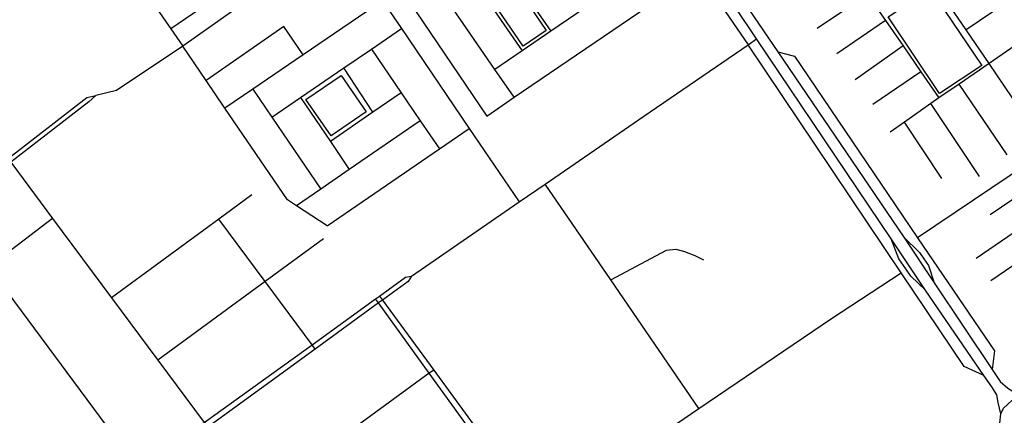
# Model space of a CAD drawing. Header units: millimetres. Extents: x 664923 to 767831, y 3118803 to 3207600.
# Tile 396 of 422: x 747385 to 748891, y 3150128 to 3150733. Entities that reach past the tile are written whole.
import ezdxf

# ---------------------------------------------------------------- set-up
doc = ezdxf.new("R2010")
doc.units = ezdxf.units.MM
for name, color, linetype in [('parks', 8, 'Continuous'), ('roads_2', 2, 'Continuous'), ('roads_3', 3, 'Continuous')]:
    doc.layers.add(name, color=color, linetype=linetype)

msp = doc.modelspace()

# ---------------------------------------------------------------- linework, layer by layer
at = {"layer": 'parks'}
for points in [[(748091.97, 3150785.49), (748127.35, 3150809.29), (748190.38, 3150716.53), (748155, 3150692.73), (748091.97, 3150785.49)], [(748791.66, 3150620.12), (748712.83, 3150737.24), (748777.06, 3150780.04), (748855.9, 3150662.93), (748791.66, 3150620.12)], [(747861.51, 3150555.27), (747822.94, 3150610.93), (747876.53, 3150647.69), (747915.1, 3150592.02), (747861.51, 3150555.27)]]:
    msp.add_lwpolyline(points, close=True, dxfattribs=at)
at = {"layer": 'roads_2'}
for points in [[(748004.14, 3151509.2), (748001.66, 3151488.82), (748003.83, 3151476.02), (748017.52, 3151455.88), (748363.07, 3150954.77), (748426.39, 3150856.78), (748447.38, 3150824.71), (748457, 3150811), (748477.7, 3150782.46), (748544.49, 3150683.84), (748736.69, 3150400.02), (748783.3, 3150330.45), (748872.19, 3150197.77), (748884.39, 3150179.57), (748896.12, 3150169.05), (748903.82, 3150164.17), (748919.43, 3150154.4)], [(748885.05, 3150129.8), (748881.35, 3150147.38), (748879.25, 3150159.24), (748871.52, 3150170.98), (748859.31, 3150188.82), (748769.72, 3150319.73), (748717.36, 3150397.57), (748511.91, 3150703.8), (748445.31, 3150803.07), (748436.45, 3150816.04), (748238.39, 3151107.69), (748003.47, 3151453.64), (748000.33, 3151458.27), (747985.89, 3151473.64), (747969.51, 3151479.56)], [(747984.1, 3150340.36), (748148.95, 3150454.29), (748188.43, 3150481.51), (748339.29, 3150585.49), (748498.71, 3150694.76), (748511.91, 3150703.8)], [(747490.62, 3149982.43), (747499.87, 3149993.78), (747568.05, 3150043.92), (747647.5, 3150102.34), (747667.37, 3150116.68), (747832.17, 3150235.67), (747929.29, 3150305.79), (747935.58, 3150310.16), (747975.03, 3150338.81), (747984.1, 3150340.36)], [(747984.1, 3150340.36), (747979.03, 3150332.54), (747940.01, 3150304.08), (747933.8, 3150299.55), (747837.09, 3150229.03), (747672.87, 3150109.26), (747653.26, 3150094.95), (747573.53, 3150036.54), (747505.05, 3149986.38), (747490.62, 3149982.43)], [(748913.63, 3150084.21), (748910.35, 3150084.86), (748905.54, 3150086.41), (748898.01, 3150090.55), (748887.32, 3150102.95), (748883.57, 3150115.51), (748885.05, 3150129.8), (748889.42, 3150138.79), (748902.01, 3150150.16), (748919.43, 3150154.4), (748930.37, 3150152.5), (748939.92, 3150147.52), (748948.3, 3150138.8), (748953.41, 3150127.11), (748954.21, 3150122.05), (748953.59, 3150111.95), (748952.06, 3150106.71), (748945.29, 3150095.59), (748933.75, 3150087.08), (748924.15, 3150084.22), (748913.63, 3150084.21)]]:
    msp.add_lwpolyline(points, dxfattribs=at)
at = {"layer": 'roads_3'}
for points in [[(748223.08, 3151097.17), (748258.57, 3151045.35), (748272.46, 3151025.07), (748293.53, 3150994.31), (748498.71, 3150694.76)], [(747399.22, 3151035.81), (747426.33, 3150996.23), (747462.83, 3150942.97), (747497.16, 3150892.87), (747531.94, 3150842.09), (747582.86, 3150767.78), (747616.4, 3150718.83), (747634.49, 3150692.42)], [(748997.66, 3150985.75), (748960.01, 3150959.52), (748890.38, 3150912.53), (748759.62, 3150824.34), (748722.55, 3150799.32), (748681.6, 3150771.7), (748604.22, 3150719.5)], [(749278.58, 3150950.27), (749166.65, 3150874.77), (749103.85, 3150832.4), (749065.65, 3150806.63), (749056.6, 3150795.85), (749055.3, 3150784.28), (749051.37, 3150613.32), (749048.03, 3150597.46), (749039.88, 3150589.41), (749010.83, 3150569.81), (748957.06, 3150533.55), (748757.88, 3150399.26)], [(748064.34, 3150906.24), (748096.23, 3150861.89), (748127.51, 3150816.54), (748167.96, 3150757.9), (748197.32, 3150715.33)], [(748615.17, 3150868.59), (748626.65, 3150851.83), (748654.4, 3150811.37), (748681.6, 3150771.7), (748708.83, 3150731.98), (748735.66, 3150692.83), (748762.89, 3150653.12), (748790.21, 3150613.27)], [(748957.06, 3150533.55), (748947.41, 3150547.76), (748902.54, 3150613.85), (748867.18, 3150665.91), (748832.24, 3150717.39), (748797.68, 3150768.29), (748759.62, 3150824.34)], [(747759.26, 3150817.04), (747616.4, 3150718.83)], [(748330.93, 3150806.55), (748197.32, 3150715.33), (748153.55, 3150685.44), (748111.89, 3150657)], [(747776.3, 3150792.83), (747634.49, 3150692.42), (747533.38, 3150624.57), (747501.69, 3150617)], [(747913.4, 3150800.77), (747939.9, 3150761.79), (747968.79, 3150719.31), (748072.59, 3150566.61), (748148.95, 3150454.29)], [(748141.34, 3150614.3), (748111.89, 3150657), (748042.08, 3150758.21), (748010.8, 3150803.57)], [(748954.3, 3150800.73), (748832.24, 3150717.39)], [(747970.11, 3150777.37), (748099.51, 3150585.6), (748141.34, 3150614.3), (748360.38, 3150763.86), (748398.75, 3150790.05)], [(748083.74, 3150786.66), (748153.55, 3150685.44)], [(747939.9, 3150761.79), (747818.58, 3150679.08), (747741.82, 3150626.77), (747699.06, 3150597.62)], [(748993.28, 3150753.11), (748867.18, 3150665.91)], [(748708.83, 3150731.98), (748634.42, 3150680.99)], [(747789.16, 3150722.84), (747670.18, 3150640.02)], [(747770.93, 3150583.92), (747814.62, 3150613.82), (747880.93, 3150659.19), (747922.95, 3150687.94), (747968.79, 3150719.31)], [(747818.58, 3150679.08), (747789.16, 3150722.84)], [(747855.22, 3150417.66), (747808.35, 3150448.29), (747794.71, 3150457.21), (747699.06, 3150597.62), (747670.18, 3150640.02), (747634.49, 3150692.42)], [(747922.95, 3150687.94), (747968.27, 3150621.32), (747997.57, 3150578.27), (748026.83, 3150535.26)], [(748859.31, 3150188.82), (748828.93, 3150202.09), (748732.92, 3150345.46), (748498.71, 3150694.76)], [(748735.66, 3150692.83), (748662.35, 3150640.78)], [(747248.41, 3150680.99), (747367.45, 3150520.65), (747371.79, 3150514.82), (747435.53, 3150428.96), (747525.84, 3150307.31), (747596.53, 3150212.09), (747667.37, 3150116.68), (747672.87, 3150109.26)], [(748544.49, 3150683.84), (748569.6, 3150677.1), (748745.91, 3150416.81), (748757.88, 3150399.26), (748875.67, 3150226.53), (748872.19, 3150197.77)], [(747925.08, 3150591.48), (747880.93, 3150659.19)], [(748867.18, 3150665.91), (748821.29, 3150634.53), (748790.21, 3150613.27), (748778.04, 3150604.68), (748738.05, 3150576.47), (748716.25, 3150561.09)], [(748762.89, 3150653.12), (748689.64, 3150603.06)], [(747741.82, 3150626.77), (747770.93, 3150583.92), (747845.65, 3150473.91)], [(748894.96, 3150526.44), (748821.29, 3150634.53)], [(747196.23, 3150382.13), (747221.97, 3150406.37), (747272.72, 3150446.24), (747367.45, 3150520.65), (747487.83, 3150614.2), (747501.69, 3150617)], [(747501.69, 3150617), (747490.88, 3150607.15), (747371.79, 3150514.82), (747276.77, 3150440.87), (747225.37, 3150400.86), (747196.23, 3150382.13)], [(747814.62, 3150613.82), (747860.18, 3150546.67), (747889.21, 3150503.84)], [(747968.27, 3150621.32), (747925.08, 3150591.48), (747860.18, 3150546.67)], [(748852.82, 3150492.93), (748778.04, 3150604.68)], [(747997.57, 3150578.27), (747889.21, 3150503.84), (747845.65, 3150473.91), (747808.35, 3150448.29)], [(747855.22, 3150417.66), (748026.83, 3150535.26), (748072.59, 3150566.61)], [(748795.04, 3150489.97), (748738.05, 3150576.47)], [(748423.56, 3150138.11), (748288.92, 3150334.74), (748188.43, 3150481.51)], [(747740.2, 3150464.91), (747689.75, 3150427.82), (747525.84, 3150307.31)], [(748919.55, 3150468.4), (748868.84, 3150434.25)], [(749073.59, 3150472.44), (749038.15, 3150448.27), (749024.74, 3150439.13), (749003.62, 3150424.72), (748967.91, 3150400.35), (748869.89, 3150333.49)], [(748944.13, 3150433.81), (748847.63, 3150367.6)], [(747435.53, 3150428.96), (747337.78, 3150354.41), (747259.75, 3150294.9)], [(747837.09, 3150229.03), (747832.17, 3150235.67), (747760.58, 3150332.27), (747689.75, 3150427.82)], [(748736.69, 3150400.02), (748760.62, 3150376.81), (748767.26, 3150367.16), (748774.45, 3150356.7), (748783.3, 3150330.45)], [(747849.68, 3150397.54), (747760.58, 3150332.27), (747596.53, 3150212.09)], [(748769.72, 3150319.73), (748747.71, 3150340.62), (748740.01, 3150351.8), (748729.36, 3150367.31), (748717.36, 3150397.57)], [(748288.92, 3150334.74), (748374.34, 3150380.18), (748388.23, 3150381.82), (748401.85, 3150378.07), (748417.65, 3150372.05), (748430.54, 3150365.78)], [(747337.78, 3150354.41), (747568.05, 3150043.92), (747573.53, 3150036.54)], [(748046.15, 3149597.81), (748097.65, 3149736.97), (748133.79, 3149834.67), (748154.67, 3149891.1), (748180.98, 3149957.15), (748185.15, 3149967.67), (748189.74, 3149979.2), (748319.53, 3150067.4), (748423.56, 3150138.11), (748626.13, 3150275.79), (748732.92, 3150345.46)], [(747935.58, 3150310.16), (747940.01, 3150304.08), (748018.2, 3150196.78), (748070.17, 3150125.46), (748185.15, 3149967.67)], [(748180.98, 3149957.15), (748063.18, 3150120.32), (748011.51, 3150191.9), (747933.8, 3150299.55), (747929.29, 3150305.79)], [(748018.2, 3150196.78), (748011.51, 3150191.9), (747751.27, 3150001.84)]]:
    msp.add_lwpolyline(points, dxfattribs=at)

doc.saveas('drawing.dxf')
